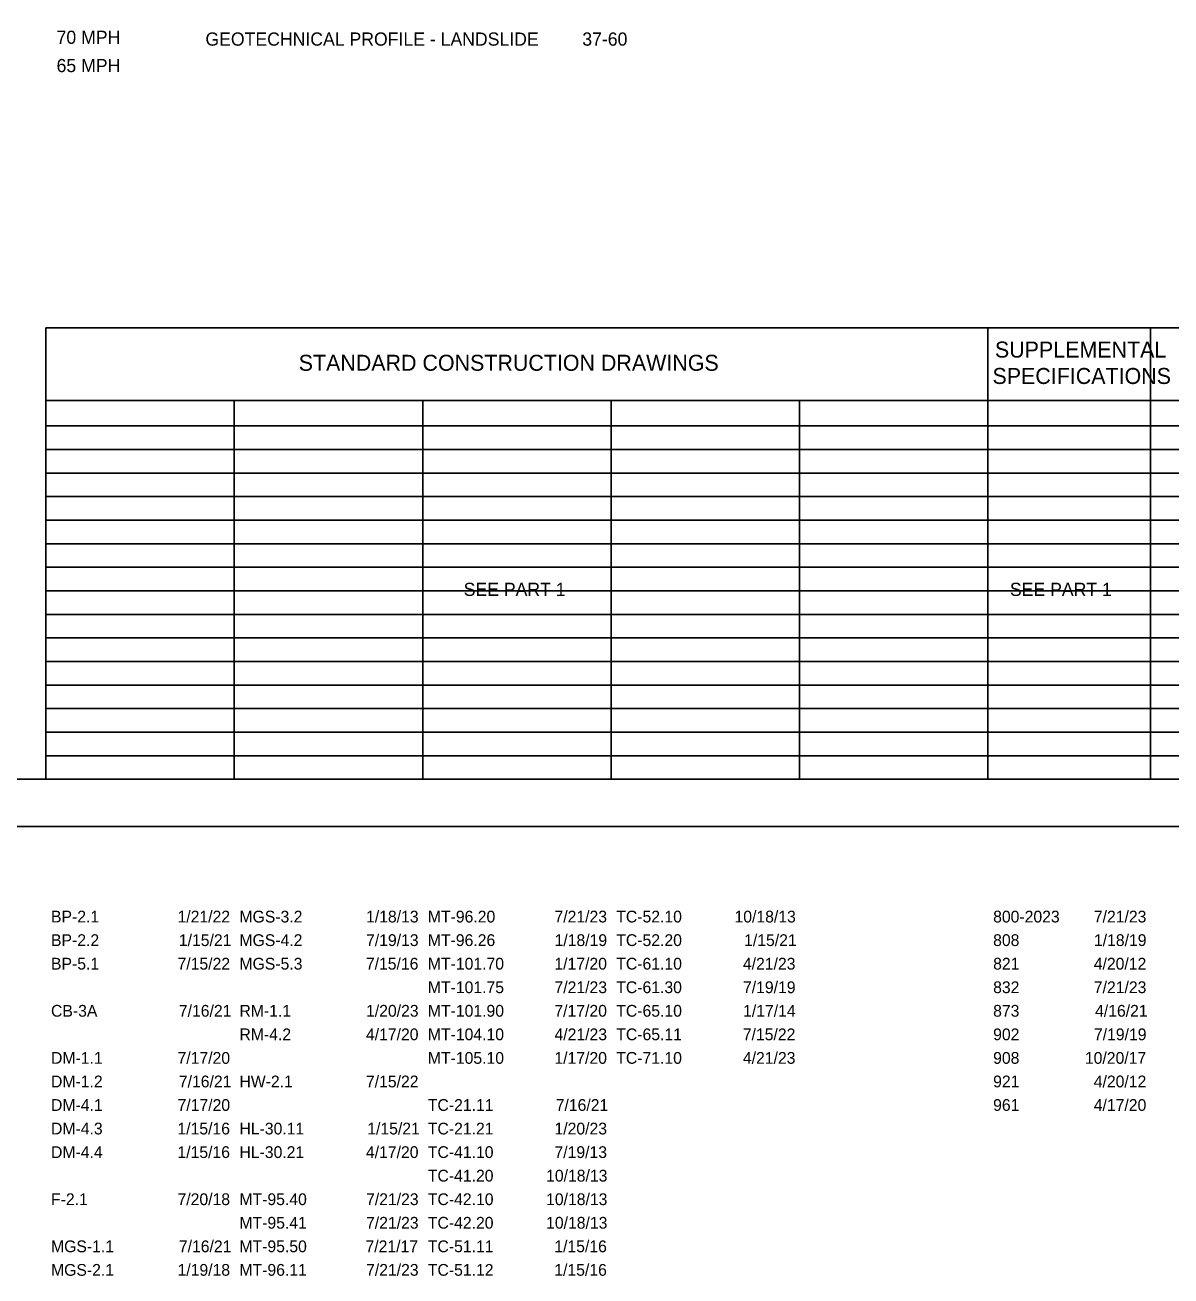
# Model space of a CAD drawing. Extents: x 0 to 64.8, y -5 to 22.
# Drawn here: x 9.93 to 22.09, y -4.77 to 8.51 of the extents above; entities that cross this region are included whole.
import ezdxf

# ---------------------------------------------------------------- set-up
doc = ezdxf.new("R2010")
doc.units = 0
for name, color, linetype in [('SH_Border', 7, 'Continuous'), ('SH_Cut_Line', 7, 'Continuous'), ('SH_Data', 7, 'Continuous'), ('SH_Text', 7, 'Continuous')]:
    doc.layers.add(name, color=color, linetype=linetype)

msp = doc.modelspace()

# ---------------------------------------------------------------- linework, layer by layer
at = {"layer": 'SH_Border'}
msp.add_lwpolyline([(1.5, 21.5), (33.5, 21.5), (33.5, 0.5), (1.5, 0.5)], close=True, dxfattribs=at)
at = {"layer": 'SH_Cut_Line'}
msp.add_lwpolyline([(0, 0), (34, 0), (34, 22), (0, 22)], close=True, dxfattribs=at)
at = {"layer": 'SH_Data'}
for p, q in [((10.15, 5.292), (23.6, 5.292)), ((10.15, 0.5), (10.15, 5.292)), ((20.15, 0.5), (20.15, 5.292)), ((21.875, 0.5), (21.875, 5.292)), ((10.15, 4.521), (23.6, 4.521)), ((12.15, 0.5), (12.15, 4.521)), ((14.15, 0.5), (14.15, 4.521)), ((16.15, 0.5), (16.15, 4.521)), ((18.15, 0.5), (18.15, 4.521)), ((10.15, 4.25), (23.6, 4.25)), ((10.15, 4), (23.6, 4)), ((10.15, 3.75), (23.6, 3.75)), ((10.15, 3.5), (23.6, 3.5)), ((10.15, 3.25), (23.6, 3.25)), ((10.15, 3), (23.6, 3)), ((10.15, 2.75), (23.6, 2.75)), ((10.15, 2.5), (23.6, 2.5)), ((10.15, 2.25), (23.6, 2.25)), ((10.15, 2), (23.6, 2)), ((10.15, 1.75), (23.6, 1.75)), ((10.15, 1.5), (23.6, 1.5)), ((10.15, 1.25), (23.6, 1.25)), ((10.15, 1), (23.6, 1)), ((10.15, 0.75), (23.6, 0.75))]:
    msp.add_line(p, q, dxfattribs=at)

# ---------------------------------------------------------------- texts
at = {"layer": 'SH_Text'}
for s, height, p in [('70 MPH', 0.14, (10.264, 8.306)), ('GEOTECHNICAL PROFILE - LANDSLIDE', 0.14, (11.844, 8.287)), ('37-60', 0.14, (15.844, 8.287)), ('65 MPH', 0.14, (10.264, 8.006)), ('SUPPLEMENTAL', 0.17, (20.224, 4.976)), ('STANDARD CONSTRUCTION DRAWINGS', 0.17, (12.834, 4.836)), ('SPECIFICATIONS', 0.17, (20.198, 4.696)), ('SEE PART 1', 0.14, (14.585, 2.446)), ('SEE PART 1', 0.14, (20.383, 2.446)), ('BP-2.1', 0.125, (10.205, -1.02)), ('1/21/22', 0.125, (11.548, -1.02)), ('MGS-3.2', 0.125, (12.205, -1.02)), ('1/18/13', 0.125, (13.549, -1.02)), ('MT-96.20', 0.125, (14.205, -1.02)), ('7/21/23', 0.125, (15.549, -1.02)), ('TC-52.10', 0.125, (16.205, -1.02)), ('10/18/13', 0.125, (17.46, -1.02)), ('800-2023', 0.125, (20.205, -1.02)), ('7/21/23', 0.125, (21.274, -1.02)), ('BP-2.2', 0.125, (10.205, -1.27)), ('1/15/21', 0.125, (11.562, -1.27)), ('MGS-4.2', 0.125, (12.205, -1.27)), ('7/19/13', 0.125, (13.549, -1.27)), ('MT-96.26', 0.125, (14.205, -1.27)), ('1/18/19', 0.125, (15.55, -1.27)), ('TC-52.20', 0.125, (16.205, -1.27)), ('1/15/21', 0.125, (17.562, -1.27)), ('808', 0.125, (20.205, -1.27)), ('1/18/19', 0.125, (21.275, -1.27)), ('BP-5.1', 0.125, (10.205, -1.52)), ('7/15/22', 0.125, (11.548, -1.52)), ('MGS-5.3', 0.125, (12.205, -1.52)), ('7/15/16', 0.125, (13.547, -1.52)), ('MT-101.70', 0.125, (14.205, -1.52)), ('1/17/20', 0.125, (15.548, -1.52)), ('TC-61.10', 0.125, (16.205, -1.52)), ('4/21/23', 0.125, (17.549, -1.52)), ('821', 0.125, (20.205, -1.52)), ('4/20/12', 0.125, (21.273, -1.52)), ('MT-101.75', 0.125, (14.205, -1.77)), ('7/21/23', 0.125, (15.549, -1.77)), ('TC-61.30', 0.125, (16.205, -1.77)), ('7/19/19', 0.125, (17.55, -1.77)), ('832', 0.125, (20.205, -1.77)), ('7/21/23', 0.125, (21.274, -1.77)), ('CB-3A', 0.125, (10.205, -2.02)), ('7/16/21', 0.125, (11.562, -2.02)), ('RM-1.1', 0.125, (12.205, -2.02)), ('1/20/23', 0.125, (13.549, -2.02)), ('MT-101.90', 0.125, (14.205, -2.02)), ('7/17/20', 0.125, (15.548, -2.02)), ('TC-65.10', 0.125, (16.205, -2.02)), ('1/17/14', 0.125, (17.551, -2.02)), ('873', 0.125, (20.205, -2.02)), ('4/16/21', 0.125, (21.287, -2.02)), ('RM-4.2', 0.125, (12.205, -2.27)), ('4/17/20', 0.125, (13.548, -2.27)), ('MT-104.10', 0.125, (14.205, -2.27)), ('4/21/23', 0.125, (15.549, -2.27)), ('TC-65.11', 0.125, (16.205, -2.27)), ('7/15/22', 0.125, (17.548, -2.27)), ('902', 0.125, (20.205, -2.27)), ('7/19/19', 0.125, (21.275, -2.27)), ('7/17/20', 0.125, (11.548, -2.52)), ('1/17/20', 0.125, (15.548, -2.52)), ('4/21/23', 0.125, (17.549, -2.52)), ('10/20/17', 0.125, (21.179, -2.52)), ('DM-1.1', 0.125, (10.205, -2.52)), ('MT-105.10', 0.125, (14.205, -2.52)), ('TC-71.10', 0.125, (16.205, -2.52)), ('908', 0.125, (20.205, -2.52)), ('DM-1.2', 0.125, (10.205, -2.77)), ('7/16/21', 0.125, (11.562, -2.77)), ('HW-2.1', 0.125, (12.205, -2.77)), ('7/15/22', 0.125, (13.548, -2.77)), ('921', 0.125, (20.205, -2.77)), ('4/20/12', 0.125, (21.273, -2.77)), ('DM-4.1', 0.125, (10.205, -3.02)), ('7/17/20', 0.125, (11.548, -3.02)), ('TC-21.11', 0.125, (14.205, -3.02)), ('7/16/21', 0.125, (15.562, -3.02)), ('961', 0.125, (20.205, -3.02)), ('4/17/20', 0.125, (21.273, -3.02)), ('DM-4.3', 0.125, (10.205, -3.27)), ('1/15/16', 0.125, (11.547, -3.27)), ('HL-30.11', 0.125, (12.205, -3.27)), ('1/15/21', 0.125, (13.562, -3.27)), ('TC-21.21', 0.125, (14.205, -3.27)), ('1/20/23', 0.125, (15.549, -3.27)), ('DM-4.4', 0.125, (10.205, -3.52)), ('1/15/16', 0.125, (11.547, -3.52)), ('HL-30.21', 0.125, (12.205, -3.52)), ('4/17/20', 0.125, (13.548, -3.52)), ('TC-41.10', 0.125, (14.205, -3.52)), ('7/19/13', 0.125, (15.549, -3.52)), ('TC-41.20', 0.125, (14.205, -3.77)), ('10/18/13', 0.125, (15.46, -3.77)), ('F-2.1', 0.125, (10.205, -4.02)), ('7/20/18', 0.125, (11.548, -4.02)), ('MT-95.40', 0.125, (12.205, -4.02)), ('7/21/23', 0.125, (13.549, -4.02)), ('TC-42.10', 0.125, (14.205, -4.02)), ('10/18/13', 0.125, (15.46, -4.02)), ('MT-95.41', 0.125, (12.205, -4.27)), ('7/21/23', 0.125, (13.549, -4.27)), ('TC-42.20', 0.125, (14.205, -4.27)), ('10/18/13', 0.125, (15.46, -4.27)), ('MGS-1.1', 0.125, (10.205, -4.52)), ('7/16/21', 0.125, (11.562, -4.52)), ('MT-95.50', 0.125, (12.205, -4.52)), ('7/21/17', 0.125, (13.543, -4.52)), ('TC-51.11', 0.125, (14.205, -4.52)), ('1/15/16', 0.125, (15.547, -4.52)), ('MGS-2.1', 0.125, (10.205, -4.77)), ('1/19/18', 0.125, (11.548, -4.77)), ('MT-96.11', 0.125, (12.205, -4.77)), ('7/21/23', 0.125, (13.549, -4.77)), ('TC-51.12', 0.125, (14.205, -4.77)), ('1/15/16', 0.125, (15.547, -4.77))]:
    msp.add_text(s, height=height, dxfattribs=at).set_placement(p)

doc.saveas('drawing.dxf')
